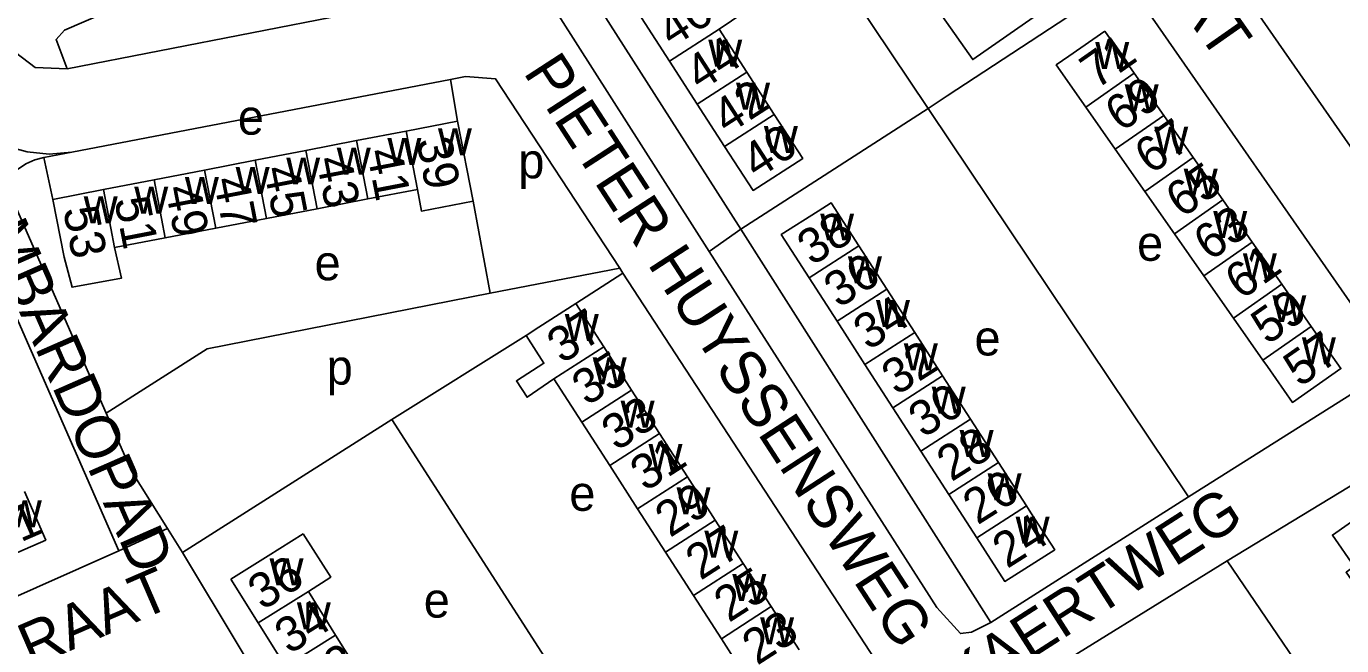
# Model space of a CAD drawing. Extents: x 158848 to 160613, y 385889 to 387762.
# Drawn here: x 159691.8 to 159841.7, y 386255.4 to 386326 of the extents above; entities that cross this region are included whole.
import ezdxf

# ---------------------------------------------------------------- set-up
doc = ezdxf.new("R2010")
doc.units = 0
for name, color, linetype in [('BLT_Basislijn', 7, 'Continuous'), ('BLT_Bebouwing', 7, 'Continuous'), ('BLT_Centroide', 7, 'Continuous'), ('BLT_Huisnummer', 7, 'Continuous'), ('BLT_Huisnummer_ tussenligend', 7, 'Continuous'), ('BLT_Onderverdeling_panden', 7, 'Continuous'), ('BLT_Spoorlijn', 7, 'Continuous'), ('BLT_Straatnaam', 7, 'Continuous')]:
    doc.layers.add(name, color=color, linetype=linetype)

msp = doc.modelspace()

# ---------------------------------------------------------------- linework, layer by layer
at = {"layer": 'BLT_Basislijn'}
for p, q in [((159811.44, 386357.43), (159849.02, 386303.19)), ((159748.27, 386331.31), (159696.43, 386321.18)), ((159740.13, 386319.95), (159696.97, 386311.7)), ((159740.13, 386319.95), (159740.93, 386315.23)), ((159794.57, 386316.66), (159773.21, 386302.92)), ((159794.71, 386316.45), (159794.57, 386316.66)), ((159794.71, 386316.45), (159824.24, 386272.41)), ((159696.97, 386311.7), (159693.78, 386311.09)), ((159694.8, 386306.3), (159693.78, 386311.09)), ((159684.02, 386307.99), (159702.31, 386266.24)), ((159742.7, 386306.09), (159744.65, 386295.63)), ((159769.6, 386300.37), (159773.21, 386302.92)), ((159801.7, 386258.08), (159773.21, 386302.92)), ((159759.42, 386298.45), (159744.65, 386295.63)), ((159754.41, 386294.45), (159759.78, 386297.89)), ((159733.43, 386281.22), (159748.74, 386290.79)), ((159733.43, 386281.22), (159709.57, 386266.05)), ((159733.43, 386281.22), (159763.44, 386234.64)), ((159801.7, 386258.08), (159824.24, 386272.41)), ((159707.87, 386268.8), (159702.31, 386266.24)), ((159709.57, 386266.05), (159707.87, 386268.8)), ((159678.05, 386255.44), (159702.31, 386266.24)), ((159828.64, 386265.11), (159864.18, 386212.97))]:
    msp.add_line(p, q, dxfattribs=at)
for points in [[(159794.57, 386316.66), (159760.97, 386366.78), (159738.15, 386360.04)], [(159738.15, 386360.04), (159744.12, 386348.5), (159773.21, 386302.92)], [(159748.27, 386331.31), (159743.22, 386339.67), (159739.87, 386344.47), (159696.12, 386325.59), (159695.17, 386324.54), (159696.43, 386321.18)], [(159748.27, 386331.31), (159749.64, 386331.43), (159750.75, 386329.95), (159769.6, 386300.37)], [(159824.24, 386272.41), (159845.5, 386285.82), (159846.49, 386286.76), (159846.55, 386289), (159817.08, 386331.38)], [(159794.57, 386316.66), (159796.75, 386318.09), (159812.59, 386328.49)], [(159688.12, 386326.6), (159688.52, 386326.13), (159688.64, 386325.25), (159689.76, 386323.65), (159692.78, 386321.35), (159696.43, 386321.18)], [(159680.22, 386321.82), (159682.46, 386317.8), (159684.64, 386315.42), (159686.3, 386314), (159689.23, 386312.45), (159691.89, 386311.72), (159694.38, 386311.44), (159696.97, 386311.7)], [(159759.42, 386298.45), (159745.26, 386320.04), (159741.84, 386320.32), (159740.13, 386319.95)], [(159801.7, 386258.08), (159799.51, 386256.95), (159798.25, 386256.8), (159795.55, 386259.79), (159769.6, 386300.37)], [(159759.42, 386298.45), (159759.78, 386297.89)], [(159759.78, 386297.89), (159789.12, 386252.89), (159788.61, 386250.47), (159763.44, 386234.64)], [(159744.65, 386295.63), (159712.41, 386289.28), (159700.89, 386281.94)], [(159828.64, 386265.11), (159850.97, 386278.66), (159852.5, 386278.93), (159854.31, 386278.56), (159855.68, 386277.13), (159891.81, 386224.48), (159892.17, 386223.95)], [(159709.57, 386266.05), (159735.18, 386223.43), (159738.06, 386220.13), (159740.25, 386220.05), (159763.44, 386234.64)], [(159828.64, 386265.11), (159804.84, 386250.34), (159804.2, 386249.65), (159803.82, 386246.43), (159839.72, 386190.3)]]:
    msp.add_lwpolyline(points, dxfattribs=at)
at = {"layer": 'BLT_Bebouwing'}
for p, q in [((159765.09, 386322.07), (159761.91, 386326.98)), ((159773.92, 386320.8), (159770.74, 386325.72)), ((159814.69, 386325.49), (159818.05, 386320.68)), ((159768.26, 386317.15), (159765.09, 386322.07)), ((159777.03, 386315.98), (159773.92, 386320.8)), ((159818.05, 386320.68), (159821.42, 386315.87)), ((159771.37, 386312.34), (159768.26, 386317.15)), ((159815.9, 386312.01), (159812.53, 386316.81)), ((159735.06, 386314.09), (159740.93, 386315.23)), ((159740.93, 386315.23), (159742.7, 386306.09)), ((159821.42, 386315.87), (159824.78, 386311.06)), ((159729.41, 386313), (159735.06, 386314.09)), ((159717.88, 386310.77), (159723.65, 386311.89)), ((159723.65, 386311.89), (159729.41, 386313)), ((159819.26, 386307.2), (159815.9, 386312.01)), ((159712.11, 386309.65), (159717.88, 386310.77)), ((159824.78, 386311.06), (159828.15, 386306.25)), ((159700.58, 386307.42), (159706.35, 386308.54)), ((159706.35, 386308.54), (159712.11, 386309.65)), ((159694.8, 386306.3), (159700.58, 386307.42)), ((159736.35, 386307.44), (159730.69, 386306.35)), ((159822.63, 386302.39), (159819.26, 386307.2)), ((159696.08, 386299.7), (159694.8, 386306.3)), ((159730.69, 386306.35), (159724.92, 386305.24)), ((159828.15, 386306.25), (159831.51, 386301.44)), ((159719.15, 386304.13), (159713.39, 386303.02)), ((159724.92, 386305.24), (159719.15, 386304.13)), ((159713.39, 386303.02), (159707.62, 386301.91)), ((159707.62, 386301.91), (159701.85, 386300.81)), ((159825.99, 386297.58), (159822.63, 386302.39)), ((159831.51, 386301.44), (159834.88, 386296.63)), ((159789.86, 386296.06), (159786.67, 386301)), ((159781.01, 386297.35), (159784.19, 386292.41)), ((159829.36, 386292.77), (159825.99, 386297.58)), ((159834.88, 386296.63), (159838.24, 386291.82)), ((159793.04, 386291.12), (159789.86, 386296.06)), ((159754.41, 386294.45), (159757.59, 386289.51)), ((159784.19, 386292.41), (159787.37, 386287.47)), ((159832.73, 386287.96), (159829.36, 386292.77)), ((159796.22, 386286.18), (159793.04, 386291.12)), ((159757.59, 386289.51), (159760.77, 386284.57)), ((159787.37, 386287.47), (159790.56, 386282.53)), ((159799.41, 386281.24), (159796.22, 386286.18)), ((159755.1, 386280.91), (159751.92, 386285.85)), ((159760.77, 386284.57), (159763.95, 386279.63)), ((159790.56, 386282.53), (159793.74, 386277.59)), ((159758.28, 386275.98), (159755.1, 386280.91)), ((159802.59, 386276.3), (159799.41, 386281.24)), ((159763.95, 386279.63), (159767.13, 386274.69)), ((159793.74, 386277.59), (159796.93, 386272.65)), ((159761.46, 386271.04), (159758.28, 386275.98)), ((159805.77, 386271.36), (159802.59, 386276.3)), ((159767.13, 386274.69), (159770.31, 386269.75)), ((159796.93, 386272.65), (159800.11, 386267.71)), ((159764.64, 386266.1), (159761.46, 386271.04)), ((159770.31, 386269.75), (159773.49, 386264.81)), ((159767.82, 386261.16), (159764.64, 386266.1)), ((159773.49, 386264.81), (159776.67, 386259.88)), ((159718.21, 386258.03), (159715.09, 386263)), ((159727.04, 386256.62), (159723.93, 386261.6)), ((159771, 386256.22), (159767.82, 386261.16)), ((159776.67, 386259.88), (159779.85, 386254.94)), ((159721.32, 386253.05), (159718.21, 386258.03)), ((159730.16, 386251.65), (159727.04, 386256.62)), ((159774.18, 386251.28), (159771, 386256.22))]:
    msp.add_line(p, q, dxfattribs=at)
for points in [[(159770.74, 386325.72), (159773.56, 386327.62), (159770.44, 386332.47)], [(159811.27, 386330.38), (159799.65, 386322.23), (159796.21, 386327.13), (159802.32, 386331.41)], [(159812.53, 386316.81), (159809.17, 386321.62), (159810.59, 386322.62), (159814.69, 386325.49)], [(159777.03, 386315.98), (159780.27, 386310.97), (159774.61, 386307.32), (159771.37, 386312.34)], [(159742.7, 386306.09), (159736.82, 386304.96), (159736.35, 386307.44)], [(159786.67, 386301), (159783.52, 386305.89), (159782.05, 386304.96), (159777.82, 386302.29), (159781.01, 386297.35)], [(159701.85, 386300.81), (159702.62, 386297.32), (159697, 386296.28), (159696.08, 386299.7)], [(159748.74, 386290.79), (159750.21, 386291.74), (159754.41, 386294.45)], [(159751.92, 386285.85), (159748.86, 386283.74), (159747.65, 386285.61), (159750.77, 386287.63), (159748.74, 386290.79)], [(159838.24, 386291.82), (159841.61, 386287.01), (159836.09, 386283.15), (159833.23, 386287.25), (159832.73, 386287.96)], [(159691.59, 386273.01), (159693.99, 386267.47), (159687.76, 386264.77), (159685.78, 386269.36), (159685.36, 386270.32)], [(159800.11, 386267.71), (159803.3, 386262.76), (159808.99, 386266.36), (159806.29, 386270.57), (159805.77, 386271.36)], [(159848.69, 386260.07), (159846, 386258.35), (159842.21, 386263.79), (159843.14, 386264.44), (159840.65, 386268.03), (159846.78, 386272.31), (159849.17, 386268.89), (159852.61, 386271.29), (159856.59, 386265.57)], [(159715.09, 386263), (159719.33, 386265.66), (159723.34, 386268.17)], [(159723.93, 386261.6), (159726.49, 386263.25), (159723.34, 386268.17)]]:
    msp.add_lwpolyline(points, dxfattribs=at)
at = {"layer": 'BLT_Onderverdeling_panden'}
for p, q in [((159765.09, 386322.07), (159770.74, 386325.72)), ((159768.26, 386317.15), (159773.92, 386320.8)), ((159812.53, 386316.81), (159818.05, 386320.68)), ((159771.37, 386312.34), (159777.03, 386315.98)), ((159815.9, 386312.01), (159821.42, 386315.87)), ((159736.35, 386307.44), (159735.06, 386314.09)), ((159724.92, 386305.24), (159723.65, 386311.89)), ((159730.69, 386306.35), (159729.41, 386313)), ((159719.15, 386304.13), (159717.88, 386310.77)), ((159819.26, 386307.2), (159824.78, 386311.06)), ((159707.62, 386301.91), (159706.35, 386308.54)), ((159713.39, 386303.02), (159712.11, 386309.65)), ((159701.85, 386300.81), (159700.58, 386307.42)), ((159822.63, 386302.39), (159828.15, 386306.25)), ((159825.99, 386297.58), (159831.51, 386301.44)), ((159781.01, 386297.35), (159786.67, 386301)), ((159829.36, 386292.77), (159834.88, 386296.63)), ((159784.19, 386292.41), (159789.86, 386296.06)), ((159787.37, 386287.47), (159793.04, 386291.12)), ((159832.73, 386287.96), (159838.24, 386291.82)), ((159751.92, 386285.85), (159757.59, 386289.51)), ((159790.56, 386282.53), (159796.22, 386286.18)), ((159755.1, 386280.91), (159760.77, 386284.57)), ((159793.74, 386277.59), (159799.41, 386281.24)), ((159758.28, 386275.98), (159763.95, 386279.63)), ((159796.93, 386272.65), (159802.59, 386276.3)), ((159761.46, 386271.04), (159767.13, 386274.69)), ((159800.11, 386267.71), (159805.77, 386271.36)), ((159764.64, 386266.1), (159770.31, 386269.75)), ((159767.82, 386261.16), (159773.49, 386264.81)), ((159718.21, 386258.03), (159723.93, 386261.6)), ((159771, 386256.22), (159776.67, 386259.88)), ((159721.32, 386253.05), (159727.04, 386256.62))]:
    msp.add_line(p, q, dxfattribs=at)
at = {"layer": 'BLT_Spoorlijn'}
for points in [[(159693.78, 386311.09), (159692.74, 386310.8), (159691.72, 386310.37), (159690.67, 386309.62), (159689.97, 386308.75), (159689.61, 386307.69), (159700.89, 386281.94)], [(159700.89, 386281.94), (159703.79, 386275.33), (159707.87, 386268.8)]]:
    msp.add_lwpolyline(points, dxfattribs=at)

# ---------------------------------------------------------------- texts
at = {"layer": 'BLT_Centroide'}
for s, p in [('w', (159769.51, 386321.44)), ('w', (159813.61, 386321.16)), ('w', (159772.68, 386316.53)), ('w', (159816.97, 386316.34)), ('e', (159715.89, 386313.68)), ('w', (159775.85, 386311.59)), ('w', (159820.34, 386311.53)), ('w', (159732.94, 386310.23)), ('w', (159738.7, 386311.34)), ('w', (159727.17, 386309.11)), ('p', (159747.86, 386308.7)), ('w', (159721.41, 386308)), ('w', (159709.86, 386305.78)), ('w', (159715.64, 386306.91)), ('w', (159823.7, 386306.72)), ('w', (159704.09, 386304.67)), ('w', (159698.33, 386303.56)), ('w', (159782.26, 386301.62)), ('w', (159827.06, 386301.91)), ('e', (159818.38, 386299.3)), ('e', (159724.64, 386297.08)), ('w', (159785.43, 386296.72)), ('w', (159830.44, 386297.09)), ('w', (159833.8, 386292.31)), ('w', (159788.62, 386291.75)), ('w', (159753.16, 386290.16)), ('e', (159799.85, 386288.51)), ('w', (159837.17, 386287.5)), ('w', (159791.8, 386286.81)), ('p', (159726.02, 386285.19)), ('w', (159756.34, 386285.22)), ('w', (159794.98, 386281.88)), ('w', (159759.52, 386280.28)), ('w', (159798.16, 386276.94)), ('w', (159762.7, 386275.34)), ('w', (159801.35, 386272)), ('e', (159753.67, 386270.8)), ('w', (159765.89, 386270.41)), ('w', (159689.68, 386268.91)), ('w', (159804.54, 386267.06)), ('w', (159769.06, 386265.47)), ('w', (159719.51, 386262.31)), ('w', (159772.25, 386260.53)), ('e', (159737.08, 386258.63)), ('w', (159722.62, 386257.31)), ('w', (159775.42, 386255.59))]:
    msp.add_text(s, height=4, dxfattribs=at).set_placement(p)
at = {"layer": 'BLT_Huisnummer'}
for s, rotation, p in [('44', 32.8192, (159768.6, 386318.57)), ('71', 34.9885, (159813.74, 386318.78)), ('40', 32.8192, (159775.03, 386308.53)), ('39', 280.9458, (159736.23, 386313.03)), ('43', 280.9458, (159724.81, 386310.89)), ('65', 34.9885, (159823.49, 386304.09)), ('47', 280.9458, (159713.11, 386308.54)), ('53', 280.9458, (159695.96, 386305.18)), ('38', 32.273, (159781.32, 386298.66)), ('61', 34.9885, (159830.25, 386294.77)), ('37', 32.7765, (159752.84, 386287.48)), ('57', 34.9885, (159836.91, 386284.81)), ('32', 32.273, (159790.95, 386283.87)), ('33', 32.7765, (159759.05, 386277.54)), ('28', 32.273, (159797.22, 386274.05)), ('29', 32.7765, (159765.15, 386267.69)), ('1', 23.406, (159691.14, 386267.19)), ('24', 32.273, (159803.57, 386264.15)), ('36', 32.0423, (159718.7, 386259.38)), ('25', 32.7765, (159771.86, 386258))]:
    msp.add_text(s, height=4, rotation=rotation, dxfattribs=at).set_placement(p)
at = {"layer": 'BLT_Huisnummer_ tussenligend'}
for s, rotation, p in [('46', 32.8192, (159765.39, 386323.55)), ('42', 32.8192, (159771.67, 386313.6)), ('69', 34.9885, (159816.57, 386313.89)), ('67', 34.9885, (159819.94, 386309.06)), ('41', 280.9458, (159730.57, 386311.77)), ('45', 280.9458, (159718.83, 386309.79)), ('49', 280.9458, (159707.6, 386307.59)), ('51', 280.9458, (159701.8, 386306.27)), ('63', 34.9885, (159826.67, 386299.18)), ('36', 32.273, (159784.36, 386293.83)), ('34', 32.273, (159787.73, 386289.01)), ('59', 34.9885, (159833.22, 386289.64)), ('35', 32.7765, (159755.68, 386282.68)), ('30', 32.273, (159794, 386279.03)), ('31', 32.7765, (159762.33, 386272.92)), ('26', 32.273, (159800.2, 386269.13)), ('27', 32.7765, (159768.63, 386262.81)), ('34', 32.0423, (159721.75, 386254.37)), ('23', 32.7765, (159775.08, 386253.12)), ('32', 32.0423, (159724.81, 386249.4))]:
    msp.add_text(s, height=4, rotation=rotation, dxfattribs=at).set_placement(p)
at = {"layer": 'BLT_Straatnaam'}
for s, height, rotation, p in [('PALLADIOSTRAAT', 4.9999, 305.0377, (159793.66, 386370.27)), ('PIETER HUYSSENSWEG', 5, 302.9892, (159748.35, 386320.78)), ('LOMBARDOPAD', 4.9999, 293.6667, (159683.33, 386310.87)), ('JACOB FRANKAERTWEG', 5, 32.6604, (159762.92, 386226.06)), ('ANTHONY VAN OPBERGENSTRAAT', 5, 23.3855, (159603.62, 386214.54))]:
    msp.add_text(s, height=height, rotation=rotation, dxfattribs=at).set_placement(p)

doc.saveas('drawing.dxf')
